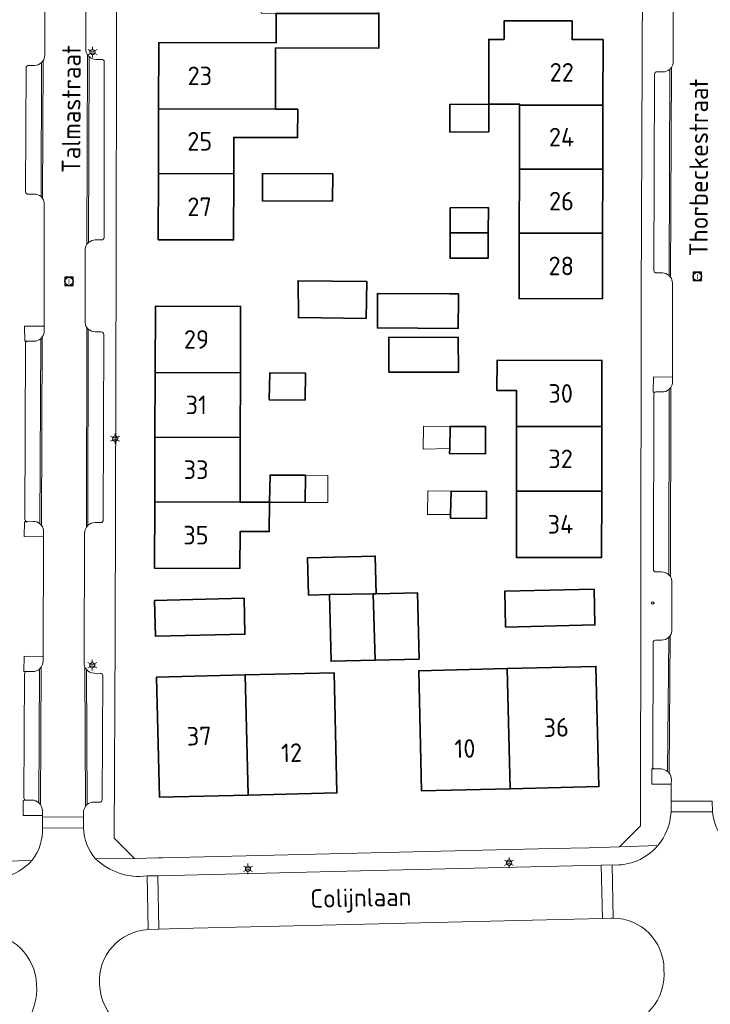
# Model space of a CAD drawing. Header units: metres. Extents: x 140853 to 145288, y 474558 to 480269.
# Tile 288 of 428: x 144342 to 144409, y 478071 to 478166. Entities that reach past the tile are written whole.
import ezdxf
from ezdxf.enums import TextEntityAlignment as Align

# ---------------------------------------------------------------- set-up
doc = ezdxf.new("R2010")
doc.units = ezdxf.units.M
doc.header["$MEASUREMENT"] = 0
for name, color, linetype, lineweight in [('B-WE-GR-BEPLANTING_CULTUUR_VASTE PLANTENVAK-G', 90, 'Continuous', 18), ('B-WE-GR-GRAS_KRUIDENRIJK-G', 80, 'Continuous', 18), ('B-WE-KL-ET_LS_OV_LICHTMAST-S', 190, 'Continuous', 18), ('B-WE-KL-WATER_BRANDLEIDING_PUT-S', 150, 'Continuous', 18), ('B-WE-OG-BEBOUWING-G', 7, 'Continuous', 35), ('B-WE-OG-BEBOUWING_BIJGEBOUW-G', 7, 'Continuous', 18), ('B-WE-OG-BEBOUWING_HUISNUMMER-T18', 10, 'Continuous', 18), ('B-WE-OG-BEBOUWING_STRAATNAAM-T18', 10, 'Continuous', 18), ('B-WE-OG-TERREIN_ERF-G', 7, 'Continuous', 18), ('B-WE-RI-GWA_RIOOLPUT-S', 30, 'Continuous', 18), ('B-WE-VH-GOOT-G', 170, 'Continuous', 18), ('B-WE-VH-VERHARDING_BETONSTRAATSTEEN-G', 252, 'Continuous', 18), ('B-WE-VH-VERHARDING_TEGEL-G', 252, 'Continuous', 18)]:
    doc.layers.add(name, color=color, linetype=linetype, lineweight=lineweight)
doc.styles.add('NLCS-ISO', font='txt')

# ---------------------------------------------------------------- blocks, each defined once
blk = doc.blocks.new('B-SIE-WEG_LICHTMAST-SO')
at = {"ltscale": 0.1}
for p, q in [((-1.1, 0.63), (-2.19, 1.27)), ((0, 1.27), (0, 2.53)), ((1.1, 0.63), (2.19, 1.27)), ((-1.1, -0.63), (-2.19, -1.27)), ((0, -1.27), (0, -2.53)), ((1.1, -0.63), (2.19, -1.27))]:
    blk.add_line(p, q, dxfattribs=at)
at = {"flags": 128}
for points in [[(-1.16, 0.5), (1.16, 0.5)], [(-1.16, -0.5), (1.16, -0.5)]]:
    blk.add_lwpolyline(points, dxfattribs=at)
at = {"ltscale": 0.1}
blk.add_circle((0, 0), 1.27, dxfattribs=at)
at = {"style": 'NLCS-ISO'}
blk.add_attdef('TYPE', text='', height=1.8, dxfattribs=at).set_placement((0, 2.53), align=Align.BOTTOM_CENTER)
blk = doc.blocks.new('SRI-PUT_INSPECTIE-SO')
at = {"lineweight": -3, "flags": 128}
blk.add_lwpolyline([(-2, -2), (2, -2), (2, 2), (-2, 2)], close=True, dxfattribs=at)
at = {"lineweight": -3, "ltscale": 1.5}
blk.add_circle((0, 0), 2, dxfattribs=at)
at = {"ltscale": 0.1, "style": 'NLCS-ISO'}
blk.add_text('I', height=2.5, dxfattribs=at).set_placement((0, -0.01), align=Align.MIDDLE_CENTER)
blk = doc.blocks.new('SIE-WEG_STRAATPOT_BRANDKRAAN-SO')
blk.add_ellipse((0, 0), major_axis=(-0.729, 0), ratio=0.685994)
at = {"style": 'NLCS-ISO'}
blk.add_text('BR', height=0.4, dxfattribs=at).set_placement((-0.3, -0.15))

msp = doc.modelspace()

# ---------------------------------------------------------------- linework, layer by layer
at = {"layer": 'B-WE-GR-BEPLANTING_CULTUUR_VASTE PLANTENVAK-G', "ltscale": 0.2, "flags": 128}
for points in [[(144344.545, 478136.082), (144344.545, 478136.515), (144342.643, 478136.539), (144342.668, 478135.062), (144342.935, 478135.06), (144343.532, 478135.056), (144343.532, 478135.056, 0.165531), (144344.207, 478135.308), (144344.207, 478135.308, 0.047733), (144344.358, 478135.493), (144344.358, 478135.493, 0.137396), (144344.545, 478136.082)], [(144405.531, 478131.136), (144405.531, 478131.588), (144403.676, 478131.612), (144403.655, 478130.133), (144403.896, 478130.139), (144404.475, 478130.152), (144404.475, 478130.152, 0.223327), (144405.201, 478130.41), (144405.201, 478130.41, 0.062332), (144405.351, 478130.565), (144405.351, 478130.565, 0.174042), (144405.531, 478131.136)], [(144343.457, 478117.588), (144342.895, 478117.552), (144342.631, 478117.535), (144342.606, 478116.119), (144344.479, 478116.1), (144344.48, 478116.578), (144344.48, 478116.578, 0.165639), (144344.272, 478117.187), (144344.272, 478117.187, 0.055784), (144344.123, 478117.343), (144344.123, 478117.343, 0.205512), (144343.457, 478117.588)], [(144344.444, 478104.026), (144344.445, 478104.484), (144342.584, 478104.516), (144342.572, 478103.033), (144342.867, 478103.025), (144343.437, 478103.009), (144343.437, 478103.009, 0.170056), (144344.085, 478103.241), (144344.085, 478103.241, 0.047429), (144344.236, 478103.428), (144344.236, 478103.428, 0.12358), (144344.444, 478104.026)], [(144405.057, 478093.313, 0.164364), (144404.418, 478093.562), (144404.418, 478093.562), (144403.782, 478093.565), (144403.519, 478093.567), (144403.529, 478092.093), (144405.411, 478092.104), (144405.414, 478092.546), (144405.414, 478092.546, 0.159303), (144405.206, 478093.155), (144405.206, 478093.155, 0.055423), (144405.057, 478093.313)], [(144344.033, 478090.28, 0.177555), (144343.366, 478090.55), (144343.366, 478090.55), (144342.804, 478090.525), (144342.5, 478090.511), (144342.486, 478089.04), (144344.372, 478089.06), (144344.365, 478089.515), (144344.365, 478089.515, 0.146972), (144344.182, 478090.102), (144344.182, 478090.102, 0.051851), (144344.033, 478090.28)]]:
    msp.add_lwpolyline(points, format="xyb", close=True, dxfattribs=at)
at = {"layer": 'B-WE-GR-GRAS_KRUIDENRIJK-G', "ltscale": 0.2, "flags": 128}
for points in [[(144355.754, 478067.343), (144360.719, 478067.468), (144361.775, 478067.491), (144378.021, 478067.903), (144398.933, 478068.418), (144399.93, 478068.441), (144399.93, 478068.441, 0.413088), (144404.698, 478074.148), (144404.698, 478074.148, 0.412063), (144399.765, 478079.08), (144399.765, 478079.08), (144399.559, 478079.081), (144398.717, 478079.07), (144374.26, 478078.49), (144357.643, 478078.09), (144355.677, 478078.027), (144354.624, 478077.996), (144354.624, 478077.996, 0.413512), (144349.901, 478072.683), (144349.901, 478072.683, 0.407308), (144355.754, 478067.343)], [(144293.793, 478065.723), (144294.84, 478065.761), (144298.179, 478065.837), (144317.632, 478066.36), (144337.886, 478066.887), (144338.932, 478066.91), (144338.932, 478066.91, 0.42409), (144343.786, 478072.655), (144343.786, 478072.655, 0.40646), (144338.678, 478077.612), (144338.678, 478077.612), (144337.634, 478077.6), (144310.973, 478077.009), (144306.216, 478076.883), (144293.408, 478076.585), (144292.567, 478076.589), (144292.366, 478076.564), (144292.366, 478076.564, 0.419542), (144287.228, 478070.511), (144287.228, 478070.511, 0.411352), (144292.742, 478065.703), (144292.742, 478065.703), (144293.793, 478065.723)]]:
    msp.add_lwpolyline(points, format="xyb", close=True, dxfattribs=at)
at = {"layer": 'B-WE-OG-BEBOUWING-G', "ltscale": 0.2, "flags": 128}
for points in [[(144377.016, 478166.848), (144367.056, 478166.872), (144367.05, 478164.002), (144355.66, 478164.029), (144355.644, 478157.608), (144366.994, 478157.581), (144367.008, 478163.511), (144377.008, 478163.487), (144377.016, 478166.848)], [(144398.768, 478157.96), (144398.784, 478164.327), (144395.774, 478164.334), (144395.778, 478166.134), (144389.178, 478166.134), (144389.174, 478164.35), (144387.694, 478164.35), (144387.694, 478158.054), (144390.683, 478158.047), (144390.683, 478157.98), (144398.768, 478157.96)], [(144387.694, 478158.054), (144383.905, 478158.029), (144383.924, 478155.361), (144387.694, 478155.387), (144387.694, 478158.054)], [(144355.644, 478157.608), (144355.629, 478151.328), (144362.939, 478151.311), (144362.947, 478154.833), (144369.139, 478154.818), (144369.146, 478157.576), (144366.994, 478157.581), (144355.644, 478157.608)], [(144398.768, 478157.96), (144390.683, 478157.98), (144390.668, 478151.77), (144398.753, 478151.751), (144398.768, 478157.96)], [(144355.629, 478151.328), (144355.614, 478144.908), (144362.924, 478144.89), (144362.939, 478151.311), (144355.629, 478151.328)], [(144372.527, 478148.635), (144372.548, 478151.288), (144365.734, 478151.341), (144365.725, 478148.688), (144372.527, 478148.635)], [(144390.668, 478151.77), (144390.653, 478145.56), (144398.738, 478145.541), (144398.753, 478151.751), (144390.668, 478151.77)], [(144383.943, 478145.577), (144387.645, 478145.575), (144387.651, 478148.024), (144383.949, 478148.018), (144383.943, 478145.577)], [(144387.645, 478145.575), (144383.943, 478145.577), (144383.937, 478143.135), (144387.639, 478143.126), (144387.645, 478145.575)], [(144398.738, 478145.541), (144390.653, 478145.56), (144390.637, 478139.194), (144398.722, 478139.174), (144398.738, 478145.541)], [(144375.795, 478137.267), (144375.845, 478140.842), (144369.186, 478140.935), (144369.219, 478137.358), (144375.795, 478137.267)], [(144383.928, 478139.663), (144376.878, 478139.703), (144376.879, 478136.359), (144384.723, 478136.313), (144384.74, 478139.229), (144384.743, 478139.658), (144383.928, 478139.663)], [(144363.59, 478132.01), (144363.598, 478134.941), (144363.608, 478138.439), (144355.328, 478138.462), (144355.31, 478132.033), (144363.59, 478132.01)], [(144377.989, 478132.068), (144384.739, 478132.057), (144384.727, 478135.435), (144377.994, 478135.445), (144377.989, 478132.068)], [(144398.666, 478126.784), (144398.674, 478133.206), (144388.494, 478133.219), (144388.49, 478130.269), (144390.4, 478130.267), (144390.396, 478126.795), (144398.666, 478126.784)], [(144355.293, 478125.753), (144363.573, 478125.73), (144363.59, 478132.01), (144355.31, 478132.033), (144355.293, 478125.753)], [(144369.868, 478129.342), (144369.888, 478131.979), (144366.449, 478132.004), (144366.388, 478129.367), (144369.868, 478129.342)], [(144383.9, 478124.648), (144383.889, 478124.166), (144387.369, 478124.141), (144387.388, 478126.778), (144383.95, 478126.803), (144383.9, 478124.648)], [(144398.658, 478120.504), (144398.666, 478126.784), (144390.396, 478126.795), (144390.388, 478120.515), (144398.658, 478120.504)], [(144363.573, 478125.73), (144355.293, 478125.753), (144355.275, 478119.473), (144363.555, 478119.45), (144363.573, 478125.73)], [(144369.881, 478119.417), (144369.9, 478122.053), (144366.461, 478122.078), (144366.4, 478119.443), (144369.881, 478119.417)], [(144384.047, 478120.523), (144383.994, 478118.242), (144383.986, 478117.886), (144387.466, 478117.861), (144387.485, 478120.498), (144384.047, 478120.523)], [(144398.658, 478120.504), (144390.388, 478120.515), (144390.38, 478114.093), (144398.65, 478114.082), (144398.658, 478120.504)], [(144355.275, 478119.473), (144355.257, 478113.044), (144363.537, 478113.021), (144363.547, 478116.592), (144366.393, 478116.597), (144366.4, 478119.442), (144363.555, 478119.45), (144355.275, 478119.473)], [(144376.757, 478110.556), (144376.667, 478114.215), (144370.108, 478114.054), (144370.197, 478110.427), (144372.24, 478110.477), (144376.475, 478110.551), (144376.757, 478110.556)], [(144372.24, 478110.477), (144372.387, 478104.016), (144376.658, 478104.12), (144376.475, 478110.551), (144372.24, 478110.477)], [(144376.658, 478104.12), (144380.93, 478104.225), (144380.772, 478110.654), (144376.757, 478110.556), (144376.475, 478110.551), (144376.658, 478104.12)], [(144397.911, 478111.013), (144389.244, 478110.8), (144389.329, 478107.331), (144397.996, 478107.544), (144397.911, 478111.013)], [(144363.937, 478110.126), (144355.26, 478109.914), (144355.344, 478106.456), (144364.022, 478106.637), (144363.937, 478110.126)], [(144364.063, 478102.689), (144355.444, 478102.482), (144355.724, 478090.831), (144364.343, 478091.038), (144364.063, 478102.689)], [(144364.343, 478091.038), (144372.961, 478091.245), (144372.681, 478102.896), (144364.063, 478102.689), (144364.343, 478091.038)], [(144389.492, 478103.303), (144380.889, 478103.092), (144381.175, 478091.435), (144389.779, 478091.647), (144389.492, 478103.303)], [(144389.492, 478103.303), (144389.779, 478091.647), (144398.382, 478091.859), (144398.095, 478103.515), (144389.492, 478103.303)]]:
    msp.add_lwpolyline(points, close=True, dxfattribs=at)
at = {"layer": 'B-WE-OG-BEBOUWING_BIJGEBOUW-G', "ltscale": 0.2, "flags": 128}
for points in [[(144383.9, 478124.648), (144383.95, 478126.803), (144381.361, 478126.832), (144381.336, 478124.579), (144383.9, 478124.648)], [(144369.881, 478119.417), (144372.067, 478119.426), (144372.056, 478122.034), (144369.9, 478122.053), (144369.881, 478119.417)], [(144383.994, 478118.242), (144384.047, 478120.523), (144381.772, 478120.532), (144381.762, 478118.257), (144383.994, 478118.242)]]:
    msp.add_lwpolyline(points, close=True, dxfattribs=at)
at = {"layer": 'B-WE-OG-TERREIN_ERF-G', "ltscale": 0.2, "flags": 128}
msp.add_lwpolyline([(144351.57, 478173.318), (144351.571, 478164.15), (144351.532, 478143.054), (144351.47, 478118.895), (144351.421, 478106.331), (144351.326, 478086.853), (144353.306, 478084.88), (144353.306, 478084.88), (144355.587, 478084.934), (144356.031, 478084.945), (144393.852, 478085.838), (144397.427, 478085.928), (144400.391, 478086.002), (144402.417, 478088.048), (144402.464, 478110.262), (144402.492, 478139.07), (144402.608, 478170.015)], dxfattribs=at)
for points in [[(144367.056, 478166.872), (144365.596, 478166.875), (144365.605, 478170.375), (144377.025, 478170.348), (144377.026, 478171.136), (144383.591, 478171.12), (144383.571, 478167.589), (144377.02, 478167.626), (144377.016, 478166.848), (144377.008, 478163.487), (144367.008, 478163.511), (144366.994, 478157.581), (144369.146, 478157.576), (144369.139, 478154.818), (144362.947, 478154.833), (144362.939, 478151.311), (144362.924, 478144.89), (144355.614, 478144.908), (144355.629, 478151.328), (144355.644, 478157.608), (144355.66, 478164.029), (144367.05, 478164.002), (144367.056, 478166.872)], [(144387.694, 478158.054), (144387.694, 478164.35), (144389.174, 478164.35), (144389.178, 478166.134), (144395.778, 478166.134), (144395.774, 478164.334), (144398.784, 478164.327), (144398.768, 478157.96), (144398.753, 478151.751), (144398.738, 478145.541), (144398.722, 478139.174), (144390.637, 478139.194), (144390.653, 478145.56), (144390.668, 478151.77), (144390.683, 478157.98), (144390.683, 478158.047), (144387.694, 478158.054)], [(144387.694, 478158.054), (144387.694, 478155.387), (144383.924, 478155.361), (144383.905, 478158.029), (144387.694, 478158.054)], [(144372.527, 478148.635), (144365.725, 478148.688), (144365.734, 478151.341), (144372.548, 478151.288), (144372.527, 478148.635)], [(144387.645, 478145.575), (144387.639, 478143.126), (144383.937, 478143.135), (144383.943, 478145.577), (144383.949, 478148.018), (144387.651, 478148.024), (144387.645, 478145.575)], [(144375.795, 478137.267), (144369.219, 478137.358), (144369.186, 478140.935), (144375.845, 478140.842), (144375.795, 478137.267)], [(144384.74, 478139.229), (144384.723, 478136.313), (144376.879, 478136.359), (144376.878, 478139.703), (144383.928, 478139.663), (144384.743, 478139.658), (144384.74, 478139.229)], [(144363.537, 478113.021), (144355.257, 478113.044), (144355.275, 478119.473), (144355.293, 478125.753), (144355.31, 478132.033), (144355.328, 478138.462), (144363.608, 478138.439), (144363.598, 478134.941), (144363.59, 478132.01), (144363.573, 478125.73), (144363.555, 478119.45), (144366.4, 478119.442), (144366.393, 478116.597), (144363.547, 478116.592), (144363.537, 478113.021)], [(144377.989, 478132.068), (144377.994, 478135.445), (144384.727, 478135.435), (144384.739, 478132.057), (144377.989, 478132.068)], [(144398.666, 478126.784), (144398.658, 478120.504), (144398.65, 478114.082), (144390.38, 478114.093), (144390.388, 478120.515), (144390.396, 478126.795), (144390.4, 478130.267), (144388.49, 478130.269), (144388.494, 478133.219), (144398.674, 478133.206), (144398.666, 478126.784)], [(144369.868, 478129.342), (144366.388, 478129.367), (144366.449, 478132.004), (144369.888, 478131.979), (144369.868, 478129.342)], [(144383.95, 478126.803), (144387.388, 478126.778), (144387.369, 478124.141), (144383.889, 478124.166), (144383.9, 478124.648), (144383.95, 478126.803)], [(144369.9, 478122.053), (144369.881, 478119.417), (144366.4, 478119.443), (144366.461, 478122.078), (144369.9, 478122.053)], [(144383.994, 478118.242), (144384.047, 478120.523), (144387.485, 478120.498), (144387.466, 478117.861), (144383.986, 478117.886), (144383.994, 478118.242)], [(144376.658, 478104.12), (144372.387, 478104.016), (144372.24, 478110.477), (144370.197, 478110.427), (144370.108, 478114.054), (144376.667, 478114.215), (144376.757, 478110.556), (144380.772, 478110.654), (144380.93, 478104.225), (144376.658, 478104.12)], [(144397.911, 478111.013), (144397.996, 478107.544), (144389.329, 478107.331), (144389.244, 478110.8), (144397.911, 478111.013)], [(144363.937, 478110.126), (144364.022, 478106.637), (144355.344, 478106.456), (144355.26, 478109.914), (144363.937, 478110.126)], [(144364.063, 478102.689), (144372.681, 478102.896), (144372.961, 478091.245), (144364.343, 478091.038), (144355.724, 478090.831), (144355.444, 478102.482), (144364.063, 478102.689)], [(144389.779, 478091.647), (144381.175, 478091.435), (144380.889, 478103.092), (144389.492, 478103.303), (144398.095, 478103.515), (144398.382, 478091.859), (144389.779, 478091.647)]]:
    msp.add_lwpolyline(points, close=True, dxfattribs=at)
at = {"layer": 'B-WE-VH-GOOT-G', "ltscale": 0.2, "flags": 128}
for points in [[(144348.694, 478144.482), (144348.74, 478162.861)], [(144344.434, 478162.285), (144344.383, 478148.922)], [(144405.414, 478161.605), (144405.343, 478141.263)], [(144348.638, 478117.028), (144348.668, 478136.401)], [(144344.358, 478135.493), (144344.272, 478117.187)], [(144405.351, 478130.565), (144405.32, 478112.222)], [(144405.312, 478106.509), (144405.206, 478093.155)], [(144344.236, 478103.428), (144344.182, 478090.102)], [(144348.557, 478089.96), (144348.5, 478103.455)]]:
    msp.add_lwpolyline(points, dxfattribs=at)
at = {"layer": 'B-WE-VH-VERHARDING_BETONSTRAATSTEEN-G', "ltscale": 0.2, "flags": 128}
for points in [[(144339.988, 478084.544), (144343.371, 478084.704), (144343.371, 478084.704, 0.175659), (144344.375, 478087.859), (144344.375, 478087.859), (144344.375, 478088.907), (144344.372, 478089.06), (144342.486, 478089.04), (144342.5, 478090.511), (144342.804, 478090.525), (144342.804, 478090.525, -0.403383), (144342.559, 478090.756), (144342.559, 478090.756), (144342.621, 478102.784), (144342.621, 478102.784, -0.367583), (144342.867, 478103.025), (144342.867, 478103.025), (144342.572, 478103.033), (144342.584, 478104.516), (144344.445, 478104.484), (144344.479, 478116.1), (144342.606, 478116.119), (144342.631, 478117.535), (144342.895, 478117.552), (144342.895, 478117.552, -0.392085), (144342.669, 478117.78), (144342.669, 478117.78), (144342.722, 478134.806), (144342.722, 478134.806, -0.429549), (144342.935, 478135.06), (144342.935, 478135.06), (144342.668, 478135.062), (144342.643, 478136.539), (144344.545, 478136.515), (144344.545, 478136.515, -0.000658), (144344.551, 478148.335), (144344.551, 478148.335, 0.163279), (144344.383, 478148.922), (144344.383, 478148.922, 0.065309), (144344.234, 478149.094), (144344.234, 478149.094, 0.164807), (144343.572, 478149.335), (144343.572, 478149.335), (144342.99, 478149.32), (144342.99, 478149.32, -0.454522), (144342.74, 478149.565), (144342.74, 478149.565), (144342.785, 478161.579), (144342.785, 478161.579, -0.445924), (144343.046, 478161.809), (144343.046, 478161.809), (144343.586, 478161.804), (144343.586, 478161.804, 0.177712), (144344.283, 478162.104), (144344.283, 478162.104, 0.060293), (144344.434, 478162.285), (144344.434, 478162.285, 0.13377), (144344.6, 478162.807), (144344.6, 478162.807), (144344.634, 478177.648)], [(144344.634, 478177.648), (144344.6, 478162.807), (144344.6, 478162.807, -0.13377), (144344.434, 478162.285), (144344.434, 478162.285, -0.060293), (144344.283, 478162.104), (144344.283, 478162.104), (144344.234, 478149.094), (144344.234, 478149.094, -0.065309), (144344.383, 478148.922), (144344.383, 478148.922, -0.163279), (144344.551, 478148.335), (144344.551, 478148.335, 0.000658), (144344.545, 478136.515), (144344.545, 478136.515), (144344.545, 478136.082), (144344.545, 478136.082, -0.137396), (144344.358, 478135.493), (144344.358, 478135.493, -0.047733), (144344.207, 478135.308), (144344.207, 478135.308), (144344.123, 478117.343), (144344.123, 478117.343, -0.055784), (144344.272, 478117.187), (144344.272, 478117.187, -0.165639), (144344.48, 478116.578), (144344.48, 478116.578), (144344.479, 478116.1), (144344.445, 478104.484), (144344.444, 478104.026), (144344.444, 478104.026, -0.12358), (144344.236, 478103.428), (144344.236, 478103.428, -0.047429), (144344.085, 478103.241), (144344.085, 478103.241), (144344.033, 478090.28), (144344.033, 478090.28, -0.051851), (144344.182, 478090.102), (144344.182, 478090.102, -0.146972), (144344.365, 478089.515), (144344.365, 478089.515), (144344.372, 478089.06), (144344.375, 478088.907), (144348.345, 478088.885), (144348.353, 478089.365), (144348.353, 478089.365, -0.1611), (144348.557, 478089.96), (144348.557, 478089.96, -0.05838), (144348.706, 478090.119), (144348.706, 478090.119), (144348.651, 478103.198), (144348.651, 478103.198, -0.064469), (144348.5, 478103.455), (144348.5, 478103.455, -0.094771), (144348.404, 478103.881), (144348.404, 478103.881), (144348.457, 478116.485), (144348.457, 478116.485, -0.125338), (144348.638, 478117.028), (144348.638, 478117.028, -0.053594), (144348.788, 478117.214), (144348.788, 478117.214), (144348.818, 478136.23), (144348.818, 478136.23, -0.059141), (144348.668, 478136.401), (144348.668, 478136.401, -0.163997), (144348.503, 478136.999), (144348.503, 478136.999), (144348.524, 478143.877), (144348.524, 478143.877, -0.188065), (144348.694, 478144.482), (144348.694, 478144.482, -0.061932), (144348.844, 478144.639), (144348.844, 478144.639), (144348.89, 478162.673), (144348.89, 478162.673, -0.053247), (144348.74, 478162.861), (144348.74, 478162.861, -0.130424), (144348.574, 478163.396), (144348.574, 478163.396), (144348.596, 478172.237)], [(144348.596, 478172.237), (144348.574, 478163.396), (144348.574, 478163.396, 0.130424), (144348.74, 478162.861), (144348.74, 478162.861, 0.053247), (144348.89, 478162.673), (144348.89, 478162.673, 0.209364), (144349.597, 478162.401), (144349.597, 478162.401), (144350.113, 478162.4), (144350.113, 478162.4, -0.435986), (144350.368, 478162.155), (144350.368, 478162.155), (144350.348, 478145.136), (144350.348, 478145.136, -0.429652), (144350.091, 478144.902), (144350.091, 478144.902), (144349.5, 478144.908), (144349.5, 478144.908, 0.169466), (144348.844, 478144.639), (144348.844, 478144.639, 0.061932), (144348.694, 478144.482), (144348.694, 478144.482, 0.188065), (144348.524, 478143.877), (144348.524, 478143.877), (144348.503, 478136.999), (144348.503, 478136.999, 0.163997), (144348.668, 478136.401), (144348.668, 478136.401, 0.059141), (144348.818, 478136.23), (144348.818, 478136.23, 0.169016), (144349.48, 478135.968), (144349.48, 478135.968), (144350.067, 478135.96), (144350.067, 478135.96, -0.455251), (144350.318, 478135.73), (144350.318, 478135.73), (144350.271, 478117.719), (144350.271, 478117.719, -0.415065), (144350.032, 478117.469), (144350.032, 478117.469), (144349.489, 478117.473), (144349.489, 478117.473, 0.189664), (144348.788, 478117.214), (144348.788, 478117.214, 0.053594), (144348.638, 478117.028), (144348.638, 478117.028, 0.125338), (144348.457, 478116.485), (144348.457, 478116.485), (144348.404, 478103.881), (144348.404, 478103.881, 0.094771), (144348.5, 478103.455), (144348.5, 478103.455, 0.064469), (144348.651, 478103.198), (144348.651, 478103.198, 0.179929), (144349.383, 478102.85), (144349.383, 478102.85), (144349.975, 478102.837), (144349.975, 478102.837, -0.492813), (144350.23, 478102.611), (144350.23, 478102.611), (144350.167, 478090.579), (144350.167, 478090.579, -0.41922), (144349.921, 478090.336), (144349.921, 478090.336), (144349.36, 478090.355), (144349.36, 478090.355, 0.152863), (144348.706, 478090.119), (144348.706, 478090.119, 0.05838), (144348.557, 478089.96), (144348.557, 478089.96, 0.1611), (144348.353, 478089.365), (144348.353, 478089.365), (144348.345, 478088.885), (144348.351, 478087.833), (144348.351, 478087.833, 0.166453), (144349.516, 478084.859), (144349.516, 478084.859), (144353.306, 478084.88), (144351.326, 478086.853), (144351.421, 478106.331), (144351.47, 478118.895), (144351.532, 478143.054), (144351.571, 478164.15), (144351.57, 478173.318)], [(144402.608, 478170.015), (144402.492, 478139.07), (144402.464, 478110.262), (144402.417, 478088.048), (144400.391, 478086.002), (144404.091, 478086.123), (144404.091, 478086.123, 0.165428), (144405.389, 478089.4), (144405.389, 478089.4), (144405.401, 478090.441), (144405.411, 478092.104), (144403.529, 478092.093), (144403.519, 478093.567), (144403.782, 478093.565), (144403.782, 478093.565, -0.45519), (144403.606, 478093.842), (144403.606, 478093.842), (144403.636, 478105.82), (144403.636, 478105.82, -0.410814), (144403.881, 478106.057), (144403.881, 478106.057), (144404.469, 478106.065), (144404.469, 478106.065, 0.189088), (144405.161, 478106.342), (144405.161, 478106.342, 0.069009), (144405.312, 478106.509), (144405.312, 478106.509, 0.196533), (144405.446, 478107.124), (144405.446, 478107.124), (144405.477, 478111.682), (144405.477, 478111.682, 0.13718), (144405.32, 478112.222), (144405.32, 478112.222, 0.052901), (144405.17, 478112.412), (144405.17, 478112.412, 0.188016), (144404.44, 478112.685), (144404.44, 478112.685), (144403.913, 478112.681), (144403.913, 478112.681, -0.437241), (144403.667, 478112.929), (144403.667, 478112.929), (144403.722, 478129.901), (144403.722, 478129.901, -0.415503), (144403.896, 478130.139), (144403.896, 478130.139), (144403.655, 478130.133), (144403.676, 478131.612), (144405.531, 478131.588), (144405.521, 478140.725), (144405.521, 478140.725, 0.141749), (144405.343, 478141.263), (144405.343, 478141.263, 0.058746), (144405.193, 478141.436), (144405.193, 478141.436, 0.178229), (144404.542, 478141.684), (144404.542, 478141.684), (144403.952, 478141.682), (144403.952, 478141.682, -0.190373), (144403.786, 478141.76), (144403.786, 478141.76, -0.205436), (144403.726, 478141.938), (144403.726, 478141.938), (144403.784, 478160.962), (144403.784, 478160.962, -0.44744), (144404.029, 478161.202), (144404.029, 478161.202), (144404.585, 478161.185), (144404.585, 478161.185, 0.172564), (144405.263, 478161.44), (144405.263, 478161.44, 0.056851), (144405.414, 478161.605), (144405.414, 478161.605, 0.166166), (144405.594, 478162.201), (144405.594, 478162.201), (144405.602, 478165.479), (144405.617, 478171.691)], [(144405.617, 478171.691), (144405.602, 478165.479), (144405.594, 478162.201), (144405.594, 478162.201, -0.166166), (144405.414, 478161.605), (144405.414, 478161.605, -0.056851), (144405.263, 478161.44), (144405.263, 478161.44), (144405.193, 478141.436), (144405.193, 478141.436, -0.058746), (144405.343, 478141.263), (144405.343, 478141.263, -0.141749), (144405.521, 478140.725), (144405.521, 478140.725), (144405.531, 478131.588), (144405.531, 478131.136), (144405.531, 478131.136, -0.174042), (144405.351, 478130.565), (144405.351, 478130.565, -0.062332), (144405.201, 478130.41), (144405.201, 478130.41), (144405.17, 478112.412), (144405.17, 478112.412, -0.052901), (144405.32, 478112.222), (144405.32, 478112.222, -0.13718), (144405.477, 478111.682), (144405.477, 478111.682), (144405.446, 478107.124), (144405.446, 478107.124, -0.196533), (144405.312, 478106.509), (144405.312, 478106.509, -0.069009), (144405.161, 478106.342), (144405.161, 478106.342), (144405.057, 478093.313), (144405.057, 478093.313, -0.055423), (144405.206, 478093.155), (144405.206, 478093.155, -0.159303), (144405.414, 478092.546), (144405.414, 478092.546), (144405.411, 478092.104), (144405.401, 478090.441), (144409.38, 478090.425)], [(144415.979, 478068.82, -0.432973), (144410.941, 478074.286), (144410.941, 478074.286, -0.408676), (144415.671, 478079.432), (144415.671, 478079.432), (144415.515, 478084.628), (144415.515, 478084.628, -0.246053), (144410.803, 478086.287), (144410.803, 478086.287, -0.1648), (144409.405, 478089.39), (144409.405, 478089.39), (144405.389, 478089.4), (144405.389, 478089.4, -0.165428), (144404.091, 478086.123), (144404.091, 478086.123, -0.236491), (144399.677, 478084.255), (144399.677, 478084.255), (144399.765, 478079.08), (144399.765, 478079.08, -0.412063), (144404.698, 478074.148), (144404.698, 478074.148, -0.413088), (144399.93, 478068.441)], [(144355.754, 478067.343, -0.407308), (144349.901, 478072.683), (144349.901, 478072.683, -0.413512), (144354.624, 478077.996), (144354.624, 478077.996), (144354.521, 478083.182), (144354.521, 478083.182, -0.225558), (144349.516, 478084.859), (144349.516, 478084.859, -0.166453), (144348.351, 478087.833), (144348.351, 478087.833), (144344.375, 478087.859), (144344.375, 478087.859, -0.175659), (144343.371, 478084.704), (144343.371, 478084.704, -0.227243), (144338.61, 478082.804), (144338.61, 478082.804), (144338.678, 478077.612), (144338.678, 478077.612, -0.40646), (144343.786, 478072.655), (144343.786, 478072.655, -0.42409), (144338.932, 478066.91)]]:
    msp.add_lwpolyline(points, format="xyb", dxfattribs=at)
for points in [[(144344.283, 478162.104, -0.177712), (144343.586, 478161.804), (144343.586, 478161.804), (144343.046, 478161.809), (144343.046, 478161.809, 0.445924), (144342.785, 478161.579), (144342.785, 478161.579), (144342.74, 478149.565), (144342.74, 478149.565, 0.454522), (144342.99, 478149.32), (144342.99, 478149.32), (144343.572, 478149.335), (144343.572, 478149.335, -0.164807), (144344.234, 478149.094), (144344.234, 478149.094), (144344.283, 478162.104)], [(144350.368, 478162.155, 0.435986), (144350.113, 478162.4), (144350.113, 478162.4), (144349.597, 478162.401), (144349.597, 478162.401, -0.209364), (144348.89, 478162.673), (144348.89, 478162.673), (144348.844, 478144.639), (144348.844, 478144.639, -0.169466), (144349.5, 478144.908), (144349.5, 478144.908), (144350.091, 478144.902), (144350.091, 478144.902, 0.429652), (144350.348, 478145.136), (144350.348, 478145.136), (144350.368, 478162.155)], [(144405.263, 478161.44, -0.172564), (144404.585, 478161.185), (144404.585, 478161.185), (144404.029, 478161.202), (144404.029, 478161.202, 0.44744), (144403.784, 478160.962), (144403.784, 478160.962), (144403.726, 478141.938), (144403.726, 478141.938, 0.205436), (144403.786, 478141.76), (144403.786, 478141.76, 0.190373), (144403.952, 478141.682), (144403.952, 478141.682), (144404.542, 478141.684), (144404.542, 478141.684, -0.178229), (144405.193, 478141.436), (144405.193, 478141.436), (144405.263, 478161.44)], [(144349.489, 478117.473), (144350.032, 478117.469), (144350.032, 478117.469, 0.415065), (144350.271, 478117.719), (144350.271, 478117.719), (144350.318, 478135.73), (144350.318, 478135.73, 0.455251), (144350.067, 478135.96), (144350.067, 478135.96), (144349.48, 478135.968), (144349.48, 478135.968, -0.169016), (144348.818, 478136.23), (144348.818, 478136.23), (144348.788, 478117.214), (144348.788, 478117.214, -0.189664), (144349.489, 478117.473)], [(144342.722, 478134.806), (144342.669, 478117.78), (144342.669, 478117.78, 0.392085), (144342.895, 478117.552), (144342.895, 478117.552), (144343.457, 478117.588), (144343.457, 478117.588, -0.205512), (144344.123, 478117.343), (144344.123, 478117.343), (144344.207, 478135.308), (144344.207, 478135.308, -0.165531), (144343.532, 478135.056), (144343.532, 478135.056), (144342.935, 478135.06), (144342.935, 478135.06, 0.429549), (144342.722, 478134.806)], [(144403.722, 478129.901), (144403.667, 478112.929), (144403.667, 478112.929, 0.437241), (144403.913, 478112.681), (144403.913, 478112.681), (144404.44, 478112.685), (144404.44, 478112.685, -0.188016), (144405.17, 478112.412), (144405.17, 478112.412), (144405.201, 478130.41), (144405.201, 478130.41, -0.223327), (144404.475, 478130.152), (144404.475, 478130.152), (144403.896, 478130.139), (144403.896, 478130.139, 0.415503), (144403.722, 478129.901)], [(144403.881, 478106.057, 0.410814), (144403.636, 478105.82), (144403.636, 478105.82), (144403.606, 478093.842), (144403.606, 478093.842, 0.45519), (144403.782, 478093.565), (144403.782, 478093.565), (144404.418, 478093.562), (144404.418, 478093.562, -0.164364), (144405.057, 478093.313), (144405.057, 478093.313), (144405.161, 478106.342), (144405.161, 478106.342, -0.189088), (144404.469, 478106.065), (144404.469, 478106.065), (144403.881, 478106.057)], [(144342.867, 478103.025, 0.367583), (144342.621, 478102.784), (144342.621, 478102.784), (144342.559, 478090.756), (144342.559, 478090.756, 0.403383), (144342.804, 478090.525), (144342.804, 478090.525), (144343.366, 478090.55), (144343.366, 478090.55, -0.177555), (144344.033, 478090.28), (144344.033, 478090.28), (144344.085, 478103.241), (144344.085, 478103.241, -0.170056), (144343.437, 478103.009), (144343.437, 478103.009), (144342.867, 478103.025)], [(144348.706, 478090.119, -0.152863), (144349.36, 478090.355), (144349.36, 478090.355), (144349.921, 478090.336), (144349.921, 478090.336, 0.41922), (144350.167, 478090.579), (144350.167, 478090.579), (144350.23, 478102.611), (144350.23, 478102.611, 0.492813), (144349.975, 478102.837), (144349.975, 478102.837), (144349.383, 478102.85), (144349.383, 478102.85, -0.179929), (144348.651, 478103.198), (144348.651, 478103.198), (144348.706, 478090.119)]]:
    msp.add_lwpolyline(points, format="xyb", close=True, dxfattribs=at)
for points in [[(144405.389, 478089.4), (144409.405, 478089.39), (144409.38, 478090.425), (144405.401, 478090.441), (144405.389, 478089.4)], [(144344.375, 478088.907), (144344.375, 478087.859), (144348.351, 478087.833), (144348.345, 478088.885), (144344.375, 478088.907)], [(144398.617, 478084.215), (144375.234, 478083.67), (144355.566, 478083.195), (144355.677, 478078.027), (144357.643, 478078.09), (144374.26, 478078.49), (144398.717, 478079.07), (144398.617, 478084.215)], [(144399.765, 478079.08), (144399.677, 478084.255), (144398.617, 478084.215), (144398.717, 478079.07), (144399.559, 478079.081), (144399.765, 478079.08)], [(144354.521, 478083.182), (144354.624, 478077.996), (144355.677, 478078.027), (144355.566, 478083.195), (144354.521, 478083.182)]]:
    msp.add_lwpolyline(points, close=True, dxfattribs=at)
at = {"layer": 'B-WE-VH-VERHARDING_TEGEL-G', "ltscale": 0.2, "flags": 128}
for points in [[(144343.371, 478084.704), (144339.988, 478084.544), (144315.34, 478084.017), (144292.152, 478083.465), (144290.111, 478085.461), (144287.324, 478085.481), (144287.324, 478085.481, 0.420031), (144292.209, 478081.707), (144292.209, 478081.707), (144293.251, 478081.744), (144315.442, 478082.268), (144337.554, 478082.777), (144338.61, 478082.804), (144338.61, 478082.804, 0.227243), (144343.371, 478084.704)], [(144400.391, 478086.002), (144397.427, 478085.928), (144393.852, 478085.838), (144356.031, 478084.945), (144355.587, 478084.934), (144353.306, 478084.88), (144349.516, 478084.859), (144349.516, 478084.859, 0.225558), (144354.521, 478083.182), (144354.521, 478083.182), (144355.566, 478083.195), (144375.234, 478083.67), (144398.617, 478084.215), (144399.677, 478084.255), (144399.677, 478084.255, 0.236491), (144404.091, 478086.123), (144404.091, 478086.123), (144400.391, 478086.002)]]:
    msp.add_lwpolyline(points, format="xyb", close=True, dxfattribs=at)

# ---------------------------------------------------------------- block references
at = {"layer": 'B-WE-KL-ET_LS_OV_LICHTMAST-S', "xscale": 0.2, "yscale": 0.2, "zscale": 0.2}
for p in [(144349.233, 478163.109), (144351.424, 478125.605), (144349.209, 478103.631), (144389.663, 478084.466), (144364.32, 478083.877)]:
    msp.add_blockref('B-SIE-WEG_LICHTMAST-SO', p, dxfattribs=at)
at = {"layer": 'B-WE-KL-WATER_BRANDLEIDING_PUT-S', "xscale": 0.2, "yscale": 0.2, "zscale": 0.2}
msp.add_blockref('SIE-WEG_STRAATPOT_BRANDKRAAN-SO', (144403.588, 478109.663), dxfattribs=at)
at = {"layer": 'B-WE-RI-GWA_RIOOLPUT-S', "xscale": 0.2, "yscale": 0.2, "zscale": 0.2}
for p in [(144346.954, 478140.871), (144407.932, 478141.347)]:
    msp.add_blockref('SRI-PUT_INSPECTIE-SO', p, dxfattribs=at)

# ---------------------------------------------------------------- texts
at = {"layer": 'B-WE-OG-BEBOUWING_HUISNUMMER-T18', "style": 'NLCS-ISO'}
for s, rotation, p in [('22', 359.8, (144394.776, 478161.153)), ('23', 359.9, (144359.652, 478160.809)), ('25', 359.9, (144359.636, 478154.459)), ('24', 359.9, (144394.761, 478154.865)), ('26', 359.9, (144394.746, 478148.655)), ('27', 359.9, (144359.621, 478148.108)), ('28', 359.8, (144394.73, 478142.367)), ('29', 359.8, (144359.319, 478135.236)), ('30', 359.9, (144394.67, 478130)), ('31', 359.8, (144359.301, 478128.882)), ('32', 359.9, (144394.662, 478123.65)), ('33', 359.8, (144359.284, 478122.601)), ('34', 359.9, (144394.654, 478117.298)), ('35', 359.8, (144359.266, 478116.247)), ('36', 1.4, (144394.24, 478097.589)), ('37', 1.4, (144359.583, 478096.752)), ('12', 1.4, (144368.556, 478095.14)), ('10', 1.4, (144385.379, 478095.54))]:
    msp.add_text(s, height=1.8, rotation=rotation, dxfattribs=at).set_placement(p, align=Align.MIDDLE_CENTER)
at = {"layer": 'B-WE-OG-BEBOUWING_STRAATNAAM-T18', "style": 'NLCS-ISO'}
for s, rotation, p in [('Talmastraat', 89.8, (144347.168, 478157.583)), ('Thorbeckestraat', 89.9, (144408.067, 478151.921)), ('Colijnlaan', 1.3, (144375.274, 478081.092))]:
    msp.add_text(s, height=1.8, rotation=rotation, dxfattribs=at).set_placement(p, align=Align.MIDDLE_CENTER)

doc.saveas('drawing.dxf')
